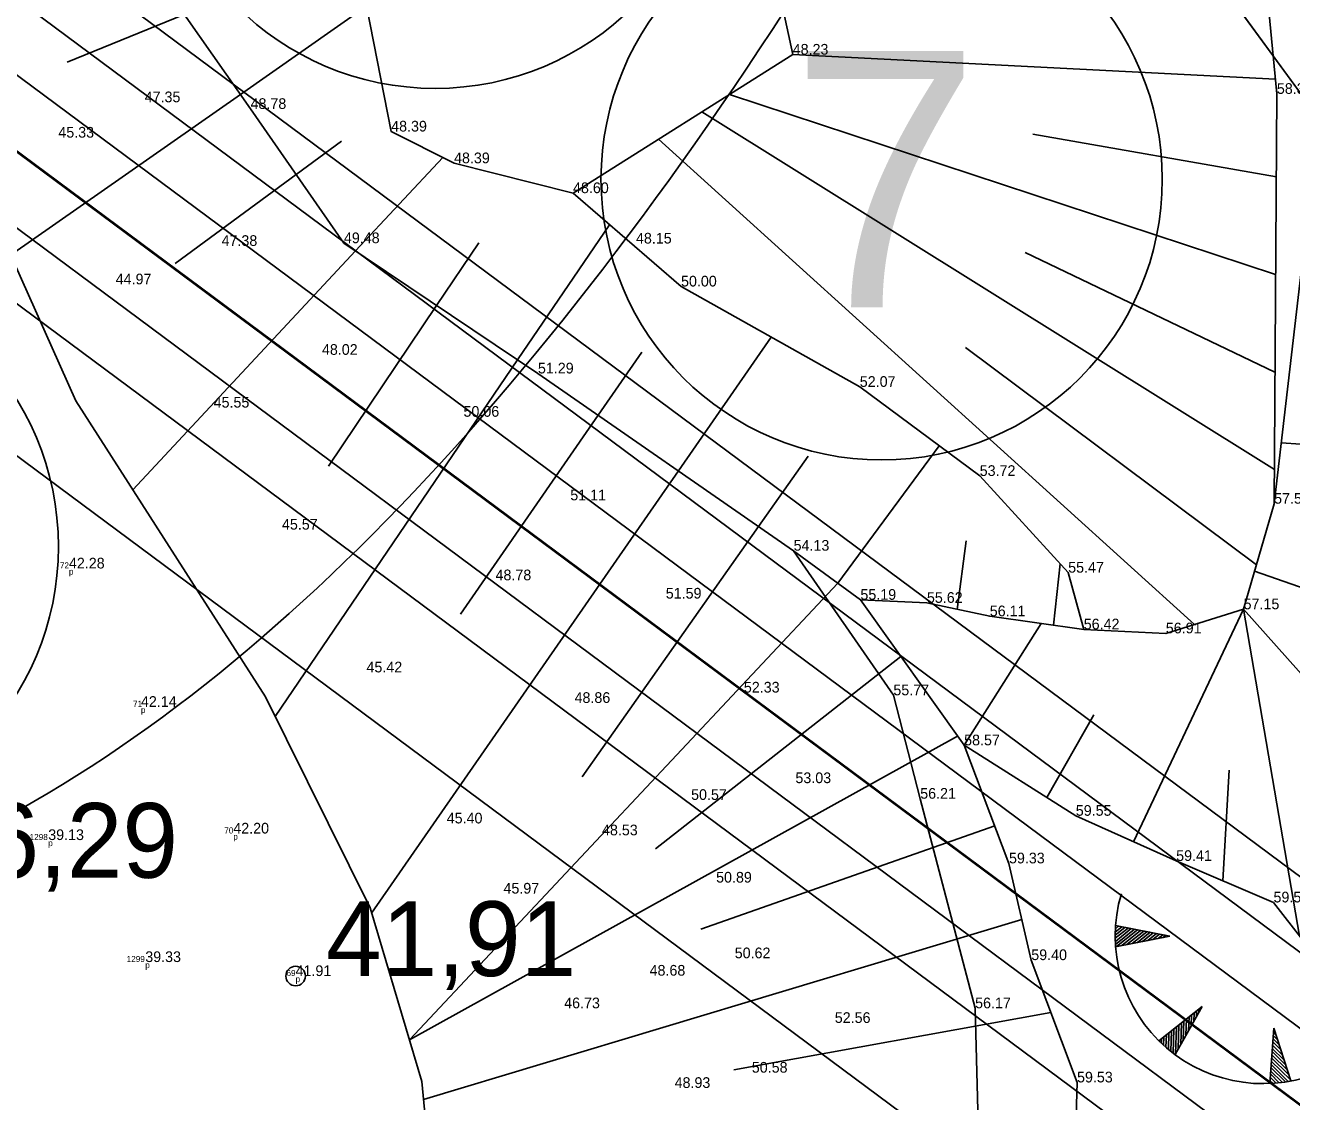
# Model space of a CAD drawing. Extents: x 700746 to 706058, y 6570320 to 6580460.
# Drawn here: x 703091.89 to 703133.4, y 6577179.34 to 6577214.62 of the extents above; entities that cross this region are included whole.
import ezdxf

# ---------------------------------------------------------------- set-up
doc = ezdxf.new("R2010")
doc.units = 0
for name, color, linetype in [('illumineerimisjooned', 7, 'Continuous'), ('kataster', 7, 'Continuous'), ('KORGUS-EH2000', 7, 'Continuous'), ('maeeraldised_kehtivad', 7, 'Continuous'), ('MOOTKOOD', 7, 'Continuous'), ('MOOTKORG-EH2000', 7, 'Continuous'), ('MOOTNR', 7, 'Continuous'), ('mäeeraldis', 7, 'Continuous'), ('mäeeraldise teenindusmaa', 7, 'Continuous'), ('PIIR', 7, 'Continuous'), ('Plokid', 7, 'Continuous'), ('RELJEEF', 7, 'Continuous'), ('Tmaad_maeeraldised_kehtivad', 7, 'Continuous'), ('vahekiht', 7, 'Continuous'), ('VEEKOGU', 7, 'Continuous'), ('VWX2_MV_PLOKK', 7, 'Continuous')]:
    doc.layers.add(name, color=color, linetype=linetype)

msp = doc.modelspace()

# ---------------------------------------------------------------- linework, layer by layer
at = {"layer": 'illumineerimisjooned'}
for points in [[(702862.311, 6577373.596), (702850.89, 6577377.293), (702839.79, 6577379.563), (702831.646, 6577378.473), (702820.821, 6577374.823), (702754.92, 6577346.017), (702742.145, 6577342.939), (702732.615, 6577342.189), (702714.765, 6577344.588), (702715.658, 6577336.409), (703090.802, 6577213.589), (703232.719, 6577108.158), (703252.344, 6577093.719)], [(702976.891, 6576643.26), (702915.328, 6577059.558), (702785.772, 6577104.455), (702748.407, 6577249.47), (702721.642, 6577298.043), (702716.252, 6577332.033), (702861.102, 6577284.56), (703066.328, 6577217.365), (703088.858, 6577210.018), (703169.031, 6577150.466), (703230.271, 6577104.95), (703275.453, 6577071.675), (703358.033, 6576531.935)], [(703167.053, 6577159.433), (703091.733, 6577215.389), (702863.784, 6577290.018)], [(703290.041, 6576963.147), (703188.508, 6577001.438), (703016.934, 6577112.515), (702852.033, 6577230.395), (702862.776, 6577281.723), (703065.707, 6577215.464), (703087.928, 6577208.218), (703167.838, 6577148.861), (703229.081, 6577103.342), (703273.601, 6577070.555), (703290.041, 6576963.147)]]:
    msp.add_lwpolyline(points, dxfattribs=at)
at = {"layer": 'kataster'}
for points in [[(702859.8, 6577465.72), (703125.43, 6577441.71), (703167.04, 6577172.32), (703141.54, 6577201.64), (703129.16, 6577218.59), (703119.31, 6577233.95), (703096.08, 6577280.59), (703057.1, 6577329.85), (703041.25, 6577339.7), (703019.19, 6577342.06), (703005.04, 6577344.66), (702961.68, 6577364.05), (702944.77, 6577367.92), (702900.72, 6577367.74), (702878.06, 6577370.59), (702863.2, 6577375.41), (702862.38, 6577440.12)], [(702852.27, 6575508.89), (702837.26, 6575620.73), (702848.38, 6575976.59), (702782.85, 6576063.35), (702782.57, 6576096.37), (702842.53, 6576210.56), (702853.4, 6576267.5), (702844.46, 6576489.93), (702877.29, 6576548.25), (702974.72, 6576643.9), (702913.57, 6577058.07), (702784.04, 6577102.84), (702746.48, 6577248.7), (702719.69, 6577297.36), (702713.81, 6577334.91), (703089.87, 6577211.79), (703231.53, 6577106.55), (703277.36, 6577072.83), (703360.09, 6576531.99), (703311.6, 6576228.52), (703293.62, 6575965.66), (703298.84, 6575573.29)]]:
    msp.add_lwpolyline(points, close=True, dxfattribs=at)
msp.add_lwpolyline([(702754.28, 6577347.92), (702820.1, 6577376.69), (702831.19, 6577380.43), (702839.86, 6577381.59), (702851.4, 6577379.23), (702863.2, 6577375.41), (702878.06, 6577370.59), (702900.72, 6577367.74), (702944.77, 6577367.92), (702961.68, 6577364.05), (703005.04, 6577344.66), (703019.19, 6577342.06), (703041.25, 6577339.7), (703057.1, 6577329.85), (703096.08, 6577280.59), (703119.31, 6577233.95), (703129.16, 6577218.59), (703141.54, 6577201.64), (703167.04, 6577172.32), (703168.73, 6577170.37), (703277.36, 6577072.83), (703231.53, 6577106.55), (703089.87, 6577211.79), (702713.81, 6577334.91)], dxfattribs=at)
at = {"layer": 'KORGUS-EH2000'}
msp.add_circle((703100.746, 6577183.457), 0.32, dxfattribs=at)
at = {"layer": 'maeeraldised_kehtivad'}
msp.add_lwpolyline([(702849.808, 6577229.527), (702861.724, 6577286.461), (703066.949, 6577219.266), (703089.789, 6577211.819), (703170.224, 6577152.072), (703231.46, 6577106.558), (703277.305, 6577072.795), (703294.683, 6576959.259), (703187.602, 6576999.642), (703015.809, 6577110.861)], close=True, dxfattribs=at)
at = {"layer": 'mäeeraldis'}
msp.add_lwpolyline([(702859.802, 6577465.696), (703119.425, 6577442.241), (703125.486, 6577438.859), (703125.878, 6577438.438), (703152.852, 6577264.176), (703167.04, 6577172.32), (703167.079, 6577172.263), (703170.22, 6577152.098), (703089.87, 6577211.79), (702861.725, 6577286.484), (702863.214, 6577375.336), (702862.386, 6577440.049), (702862.38, 6577440.109), (702862.38, 6577440.12), (702859.802, 6577465.696)], dxfattribs=at)
at = {"layer": 'mäeeraldise teenindusmaa'}
msp.add_lwpolyline([(702859.8, 6577465.72), (703125.43, 6577441.71), (703167.04, 6577172.32), (703168.73, 6577170.37), (703277.36, 6577072.83), (703231.53, 6577106.55), (703089.87, 6577211.79), (702713.81, 6577334.91), (702712.5, 6577346.91), (702732.67, 6577344.2), (702741.83, 6577344.92), (702754.28, 6577347.92), (702820.1, 6577376.69), (702831.19, 6577380.43), (702839.86, 6577381.59), (702851.4, 6577379.23), (702863.2, 6577375.41), (702862.38, 6577440.12), (702859.8, 6577465.72)], dxfattribs=at)
at = {"layer": 'PIIR'}
for centre in [(703105.32, 6577221.752), (703119.956, 6577209.575), (703083.773, 6577197.532)]:
    msp.add_circle(centre, 9.2, dxfattribs=at)
at = {"layer": 'Plokid'}
msp.add_lwpolyline([(703043.339, 6577445.098), (703121.898, 6577438.001), (703148.899, 6577263.565), (703163.227, 6577170.805), (703163.267, 6577170.746), (703164.325, 6577163.951), (703092.665, 6577217.188), (702865.809, 6577291.46), (702867.214, 6577375.329), (702866.384, 6577440.28), (702866.378, 6577440.34), (702866.377, 6577440.346), (702864.268, 6577461.276), (703043.339, 6577445.098)], dxfattribs=at)
msp.add_lwpolyline([(703287.547, 6576966.226), (703189.415, 6577003.234), (703018.06, 6577114.169), (702854.258, 6577231.263), (702863.9, 6577277.331), (703064.465, 6577211.662), (703086.067, 6577204.618), (703165.453, 6577145.65), (703226.702, 6577100.127), (703272.178, 6577066.636)], close=True, dxfattribs=at)
at = {"layer": 'RELJEEF'}
for p, q in [((703098.937, 6577212.356), (703103.074, 6577215.247)), ((703093.261, 6577213.418), (703097.099, 6577214.976)), ((703132.865, 6577212.854), (703117.04, 6577213.66)), ((703098.937, 6577212.356), (703091.4, 6577207.089)), ((703132.871, 6577206.456), (703114.974, 6577212.357)), ((703132.828, 6577200.057), (703114.061, 6577211.782)), ((703130.214, 6577194.982), (703112.645, 6577210.889)), ((703124.912, 6577211.055), (703132.893, 6577209.656)), ((703102.247, 6577210.82), (703100.765, 6577209.73)), ((703102.712, 6577207.224), (703105.57, 6577210.287)), ((703096.798, 6577206.811), (703100.765, 6577209.73)), ((703108.025, 6577203.656), (703111.036, 6577208.086)), ((703102.712, 6577207.224), (703095.407, 6577199.396)), ((703106.748, 6577207.495), (703105.368, 6577205.44)), ((703124.658, 6577207.175), (703132.849, 6577203.256)), ((703101.829, 6577200.168), (703105.368, 6577205.44)), ((703113.292, 6577200.02), (703116.331, 6577204.403)), ((703112.091, 6577203.912), (703110.662, 6577201.843)), ((703122.704, 6577204.065), (703132.242, 6577196.939)), ((703108.025, 6577203.656), (703100.077, 6577191.96)), ((703106.155, 6577195.317), (703110.662, 6577201.843)), ((703140.081, 6577200.441), (703133.054, 6577200.94)), ((703118.522, 6577196.332), (703121.836, 6577200.841)), ((703117.547, 6577200.502), (703115.921, 6577198.196)), ((703113.292, 6577200.02), (703103.238, 6577185.519)), ((703110.137, 6577189.991), (703115.921, 6577198.196)), ((703122.73, 6577197.718), (703122.435, 6577195.477)), ((703125.591, 6577194.958), (703125.804, 6577196.97)), ((703132.181, 6577196.728), (703139.931, 6577194.01)), ((703118.522, 6577196.332), (703104.477, 6577181.369)), ((703128.21, 6577187.86), (703131.818, 6577195.479)), ((703138.455, 6577188.016), (703131.818, 6577195.479)), ((703133.655, 6577184.766), (703131.82, 6577195.48)), ((703122.66, 6577191.02), (703125.182, 6577195.015)), ((703112.538, 6577187.626), (703120.586, 6577193.93)), ((703126.908, 6577192.021), (703125.366, 6577189.312)), ((703122.443, 6577191.324), (703104.477, 6577181.369)), ((703131.348, 6577190.205), (703131.141, 6577186.577)), ((703114.033, 6577184.998), (703123.664, 6577188.378)), ((703124.553, 6577185.312), (703104.942, 6577179.415)), ((703127.612, 6577184.796), (703127.93, 6577185.051)), ((703127.613, 6577184.694), (703128.034, 6577185.031)), ((703127.614, 6577184.9), (703127.827, 6577185.071)), ((703127.616, 6577184.594), (703128.137, 6577185.011)), ((703127.618, 6577185.005), (703127.724, 6577185.091)), ((703127.62, 6577184.495), (703128.24, 6577184.991)), ((703129.405, 6577184.766), (703127.624, 6577185.11)), ((703129.405, 6577184.766), (703127.625, 6577184.417)), ((703127.658, 6577184.423), (703128.343, 6577184.971)), ((703127.828, 6577184.457), (703128.446, 6577184.951)), ((703127.998, 6577184.49), (703128.549, 6577184.931)), ((703128.167, 6577184.523), (703128.652, 6577184.911)), ((703128.337, 6577184.556), (703128.755, 6577184.892)), ((703128.506, 6577184.59), (703128.859, 6577184.872)), ((703128.676, 6577184.623), (703128.962, 6577184.852)), ((703128.846, 6577184.656), (703129.065, 6577184.832)), ((703129.015, 6577184.69), (703129.168, 6577184.812)), ((703129.185, 6577184.723), (703129.271, 6577184.792)), ((703115.112, 6577180.38), (703125.502, 6577182.263)), ((703130.467, 6577182.461), (703129.045, 6577181.335)), ((703130.467, 6577182.461), (703129.572, 6577180.884)), ((703130.186, 6577181.966), (703130.196, 6577182.246)), ((703130.271, 6577182.116), (703130.278, 6577182.312)), ((703130.356, 6577182.267), (703130.36, 6577182.377)), ((703129.674, 6577181.064), (703129.702, 6577181.855)), ((703129.759, 6577181.214), (703129.784, 6577181.92)), ((703129.844, 6577181.365), (703129.866, 6577181.986)), ((703129.93, 6577181.515), (703129.949, 6577182.051)), ((703130.015, 6577181.665), (703130.031, 6577182.116)), ((703130.1, 6577181.816), (703130.113, 6577182.181)), ((703129.198, 6577181.191), (703129.207, 6577181.464)), ((703129.276, 6577181.122), (703129.29, 6577181.529)), ((703129.353, 6577181.056), (703129.372, 6577181.594)), ((703129.431, 6577180.992), (703129.455, 6577181.66)), ((703129.509, 6577180.932), (703129.537, 6577181.725)), ((703129.588, 6577180.914), (703129.619, 6577181.79)), ((703132.81, 6577181.745), (703132.675, 6577179.936)), ((703132.931, 6577181.367), (703132.792, 6577181.504)), ((703132.879, 6577181.531), (703132.8, 6577181.609)), ((703132.81, 6577181.745), (703133.363, 6577180.018)), ((703129.12, 6577181.262), (703129.125, 6577181.399)), ((703133.142, 6577180.708), (703132.761, 6577181.085)), ((703133.089, 6577180.873), (703132.769, 6577181.19)), ((703133.037, 6577181.037), (703132.776, 6577181.295)), ((703132.984, 6577181.202), (703132.784, 6577181.399)), ((703133.353, 6577180.05), (703132.729, 6577180.666)), ((703133.3, 6577180.214), (703132.737, 6577180.771)), ((703133.247, 6577180.379), (703132.745, 6577180.876)), ((703133.195, 6577180.543), (703132.753, 6577180.98)), ((703132.988, 6577179.961), (703132.698, 6577180.247)), ((703133.089, 6577179.973), (703132.706, 6577180.352)), ((703133.188, 6577179.987), (703132.714, 6577180.457)), ((703133.286, 6577180.003), (703132.722, 6577180.561)), ((703132.779, 6577179.942), (703132.682, 6577180.038)), ((703132.885, 6577179.95), (703132.69, 6577180.142))]:
    msp.add_line(p, q, dxfattribs=at)
for points in [[(703126.771, 6577372.01), (703129.067, 6577337.011), (703126.751, 6577327.442), (703128.526, 6577318.566), (703128.779, 6577317.31), (703129.604, 6577313.364), (703129.442, 6577312.757), (703130.183, 6577310.346), (703129.727, 6577308.84), (703127.159, 6577291.119), (703132.826, 6577280.748), (703131.773, 6577266.317), (703130.626, 6577260.293), (703131.384, 6577254.371), (703130.838, 6577241.408), (703131.457, 6577227.476), (703132.911, 6577212.374), (703132.82, 6577198.94), (703131.82, 6577195.48), (703129.27, 6577194.69), (703126.58, 6577194.82), (703123.5, 6577195.25), (703121.44, 6577195.69), (703119.26, 6577195.79)], [(703092.61, 6577254.33), (703094.64, 6577250.94), (703095.97, 6577243.83), (703096.3, 6577240.07), (703096.18, 6577234.89), (703096.62, 6577225.83), (703096.73, 6577218.67), (703096.36, 6577216.03), (703099.27, 6577211.88), (703102.33, 6577207.48), (703108.69, 6577203.21), (703117.07, 6577197.4), (703119.26, 6577195.79), (703122.66, 6577191.02), (703124.13, 6577187.15), (703124.86, 6577183.98), (703126.36, 6577179.97), (703126.31, 6577178.16), (703125.42, 6577175.86), (703122.58, 6577172.87), (703122.53, 6577170.35), (703118.29, 6577167.65), (703112.56, 6577164.26)], [(703126.58, 6577194.82), (703126.07, 6577196.68), (703123.17, 6577199.85), (703119.24, 6577202.77), (703113.38, 6577206.06), (703109.84, 6577209.12), (703105.94, 6577210.1), (703103.88, 6577211.14), (703102.61, 6577217.61), (703104.15, 6577222.4), (703099.14, 6577232.1), (703096.18, 6577234.89)], [(703109.84, 6577209.12), (703117.04, 6577213.66), (703115.33, 6577221.59), (703115.18, 6577227.05)], [(703096.36, 6577216.03), (703099.27, 6577211.88), (703102.33, 6577207.48), (703108.69, 6577203.21), (703117.07, 6577197.4), (703119.26, 6577195.79), (703122.66, 6577191.02), (703124.13, 6577187.15), (703124.86, 6577183.98), (703126.36, 6577179.97), (703126.31, 6577178.16), (703125.42, 6577175.86), (703122.58, 6577172.87), (703122.53, 6577170.35), (703118.29, 6577167.65), (703112.56, 6577164.26)], [(703132.82, 6577198.94), (703133.72, 6577206.64), (703133.79, 6577210.74), (703134.07, 6577215.59)], [(703122.66, 6577191.02), (703126.32, 6577188.71), (703129.61, 6577187.23), (703132.8, 6577185.87), (703133.76, 6577184.63), (703137.35, 6577185.84), (703139.98, 6577191.02), (703139.87, 6577197.75), (703140.43, 6577204.9), (703138.89, 6577210.02), (703138.06, 6577212.88), (703136.48, 6577214.96)], [(703104.69, 6577159.71), (703105.76, 6577161.33), (703106.14, 6577162.43), (703107.79, 6577162.97), (703110.04, 6577163.77), (703112.4, 6577165.22), (703117.78, 6577169), (703121.92, 6577170.79), (703122.08, 6577172.61), (703122.53, 6577173.98), (703123.14, 6577177.8), (703123.02, 6577182.4), (703121.22, 6577189.27), (703120.34, 6577192.66), (703117.07, 6577197.4)]]:
    msp.add_lwpolyline(points, dxfattribs=at)
msp.add_arc((703132.456, 6577184.774), 4.844, 163.4234, 295.1745, dxfattribs=at)
at = {"layer": 'Tmaad_maeeraldised_kehtivad'}
msp.add_lwpolyline([(702974.764, 6576643.974), (702913.527, 6577058.065), (702784.103, 6577102.917), (702746.534, 6577248.726), (702719.722, 6577297.384), (702713.764, 6577334.953), (702861.724, 6577286.461), (703066.949, 6577219.266), (703089.789, 6577211.819), (703089.789, 6577211.819), (703170.224, 6577152.072), (703231.46, 6577106.558), (703277.305, 6577072.795), (703360.057, 6576531.928)], dxfattribs=at)
at = {"layer": 'vahekiht'}
msp.add_open_spline([(702979.832, 6577405.847), (702968.107, 6577383.619), (702956.937, 6577340.299), (703007.686, 6577297.989), (703005.438, 6577248.778), (703018.696, 6577224.523), (703025.875, 6577210.26), (703039.06, 6577207.602), (703055.215, 6577200.514), (703065.918, 6577180.529), (703097.43, 6577186.962), (703125.436, 6577225.369), (703148.077, 6577281.443), (703138.931, 6577341.457), (703139.445, 6577382.673), (703130.544, 6577416.204), (703100.319, 6577426.617), (703061.125, 6577412.698), (703017.391, 6577461.228), (702989.678, 6577424.511), (702979.832, 6577405.847)], degree=3, dxfattribs=at)
msp.add_open_spline([(702979.832, 6577405.847), (702968.107, 6577383.619), (702956.937, 6577340.299), (703007.686, 6577297.989), (703005.438, 6577248.778), (703018.696, 6577224.523), (703025.875, 6577210.26), (703039.06, 6577207.602), (703055.215, 6577200.514), (703065.918, 6577180.529), (703097.43, 6577186.962), (703125.436, 6577225.369), (703148.077, 6577281.443), (703138.931, 6577341.457), (703139.445, 6577382.673), (703130.544, 6577416.204), (703100.319, 6577426.617), (703061.125, 6577412.698), (703017.391, 6577461.228), (702989.678, 6577424.511), (702979.832, 6577405.847)], degree=3, dxfattribs=at)
at = {"layer": 'VEEKOGU'}
msp.add_lwpolyline([(703120.39, 6577146.08), (703115.365, 6577147.77), (703110.383, 6577151.071), (703104.69, 6577159.71), (703106.266, 6577165.481), (703105.388, 6577174.722), (703104.887, 6577179.996), (703103.186, 6577185.693), (703099.755, 6577192.609), (703093.54, 6577202.31), (703089.925, 6577210.383), (703088.39, 6577214.903), (703087.936, 6577220.02), (703088.419, 6577226.416), (703089.783, 6577232.073), (703090.983, 6577237.053), (703091.059, 6577238.277), (703091.362, 6577243.838), (703090.24, 6577248.46), (703088.7, 6577253.3)], dxfattribs=at)
msp.add_lwpolyline([(703120.39, 6577146.08), (703115.365, 6577147.77), (703110.383, 6577151.071), (703104.69, 6577159.71), (703106.266, 6577165.481), (703105.388, 6577174.722), (703104.887, 6577179.996), (703103.186, 6577185.693), (703099.755, 6577192.609), (703093.54, 6577202.31), (703089.925, 6577210.383), (703088.39, 6577214.903), (703087.936, 6577220.02), (703088.419, 6577226.416), (703089.783, 6577232.073), (703090.983, 6577237.053), (703091.059, 6577238.277), (703091.362, 6577243.838), (703090.24, 6577248.46), (703088.7, 6577253.3)], dxfattribs=at)
at = {"layer": 'VWX2_MV_PLOKK'}
for points in [[(702859.74, 6577465.7), (703125.37, 6577441.7), (703167.08, 6577172.26), (703170.22, 6577152.07), (703089.79, 6577211.82), (702861.72, 6577286.46), (702863.21, 6577375.33), (702862.39, 6577440.05)], [(702859.74, 6577465.7), (703125.37, 6577441.7), (703167.08, 6577172.26), (703170.22, 6577152.07), (703089.79, 6577211.82), (702861.72, 6577286.46), (702863.21, 6577375.33), (702862.39, 6577440.05)], [(702849.88, 6577229.56), (702861.72, 6577286.46), (703066.96, 6577219.29), (703089.79, 6577211.82), (703170.22, 6577152.07), (703231.53, 6577106.55), (703277.36, 6577072.83), (703294.74, 6576959.21), (703187.67, 6576999.67), (703015.74, 6577110.88)], [(702849.88, 6577229.56), (702861.72, 6577286.46), (703066.96, 6577219.29), (703089.79, 6577211.82), (703170.22, 6577152.07), (703231.53, 6577106.55), (703277.36, 6577072.83), (703294.74, 6576959.21), (703187.67, 6576999.67), (703015.74, 6577110.88)]]:
    msp.add_lwpolyline(points, close=True, dxfattribs=at)

# ---------------------------------------------------------------- texts
at = {"layer": 'KORGUS-EH2000'}
for s, p in [('36,29', (703088.694, 6577186.678)), ('41,91', (703101.746, 6577183.457))]:
    msp.add_text(s, height=2.45, dxfattribs=at).set_placement(p)
at = {"layer": 'MOOTKOOD'}
for p in [(703093.317, 6577196.617), (703095.677, 6577192.081), (703098.705, 6577187.929), (703092.638, 6577187.715), (703095.819, 6577183.716), (703100.746, 6577183.257)]:
    msp.add_text('p', height=0.2, dxfattribs=at).set_placement(p)
at = {"layer": 'MOOTKORG-EH2000'}
for s, p in [('48.23', (703117.04, 6577213.66)), ('58.39', (703132.911, 6577212.374)), ('47.35', (703095.8, 6577212.1)), ('48.78', (703099.27, 6577211.88)), ('48.39', (703103.88, 6577211.14)), ('45.33', (703092.97, 6577210.94)), ('48.39', (703105.94, 6577210.1)), ('48.60', (703109.84, 6577209.12)), ('47.38', (703098.32, 6577207.39)), ('49.48', (703102.33, 6577207.48)), ('48.15', (703111.903, 6577207.468)), ('44.97', (703094.85, 6577206.13)), ('50.00', (703113.38, 6577206.06)), ('48.02', (703101.61, 6577203.82)), ('51.29', (703108.69, 6577203.21)), ('52.07', (703119.24, 6577202.77)), ('45.55', (703098.06, 6577202.09)), ('50.06', (703106.25, 6577201.79)), ('53.72', (703123.17, 6577199.85)), ('51.11', (703109.75, 6577199.05)), ('57.57', (703132.82, 6577198.94)), ('45.57', (703100.3, 6577198.09)), ('54.13', (703117.07, 6577197.4)), ('42.28', (703093.317, 6577196.817)), ('48.78', (703107.3, 6577196.43)), ('55.47', (703126.07, 6577196.68)), ('51.59', (703112.88, 6577195.83)), ('55.19', (703119.26, 6577195.79)), ('55.62', (703121.44, 6577195.69)), ('56.11', (703123.5, 6577195.25)), ('57.15', (703131.82, 6577195.48)), ('56.42', (703126.58, 6577194.82)), ('56.91', (703129.27, 6577194.69)), ('45.42', (703103.07, 6577193.41)), ('52.33', (703115.44, 6577192.75)), ('42.14', (703095.677, 6577192.281)), ('48.86', (703109.89, 6577192.41)), ('55.77', (703120.34, 6577192.66)), ('58.57', (703122.66, 6577191.02)), ('53.03', (703117.13, 6577189.78)), ('50.57', (703113.71, 6577189.23)), ('56.21', (703121.22, 6577189.27)), ('59.55', (703126.32, 6577188.71)), ('42.20', (703098.705, 6577188.129)), ('45.40', (703105.7, 6577188.46)), ('39.13', (703092.638, 6577187.915)), ('48.53', (703110.79, 6577188.07)), ('59.33', (703124.13, 6577187.15)), ('59.41', (703129.61, 6577187.23)), ('50.89', (703114.53, 6577186.52)), ('45.97', (703107.56, 6577186.16)), ('59.50', (703132.8, 6577185.87)), ('50.62', (703115.14, 6577184.04)), ('59.40', (703124.86, 6577183.98)), ('39.33', (703095.819, 6577183.916)), ('41.91', (703100.746, 6577183.457)), ('48.68', (703112.35, 6577183.47)), ('46.73', (703109.55, 6577182.4)), ('56.17', (703123.02, 6577182.4)), ('52.56', (703118.42, 6577181.92)), ('50.58', (703115.7, 6577180.29)), ('59.53', (703126.36, 6577179.97)), ('48.93', (703113.17, 6577179.79))]:
    msp.add_text(s, height=0.35, dxfattribs=at).set_placement(p)
at = {"layer": 'MOOTNR'}
for s, p in [('72', (703093.021, 6577196.817)), ('71', (703095.418, 6577192.281)), ('1298', (703092.029, 6577187.915)), ('70', (703098.408, 6577188.129)), ('1299', (703095.21, 6577183.916)), ('69', (703100.448, 6577183.457))]:
    msp.add_text(s, height=0.2, dxfattribs=at).set_placement(p)
at = {"layer": 'PIIR'}
msp.add_text('7', height=8.4, dxfattribs=at).set_placement((703116.954, 6577205.375))

doc.saveas('drawing.dxf')
